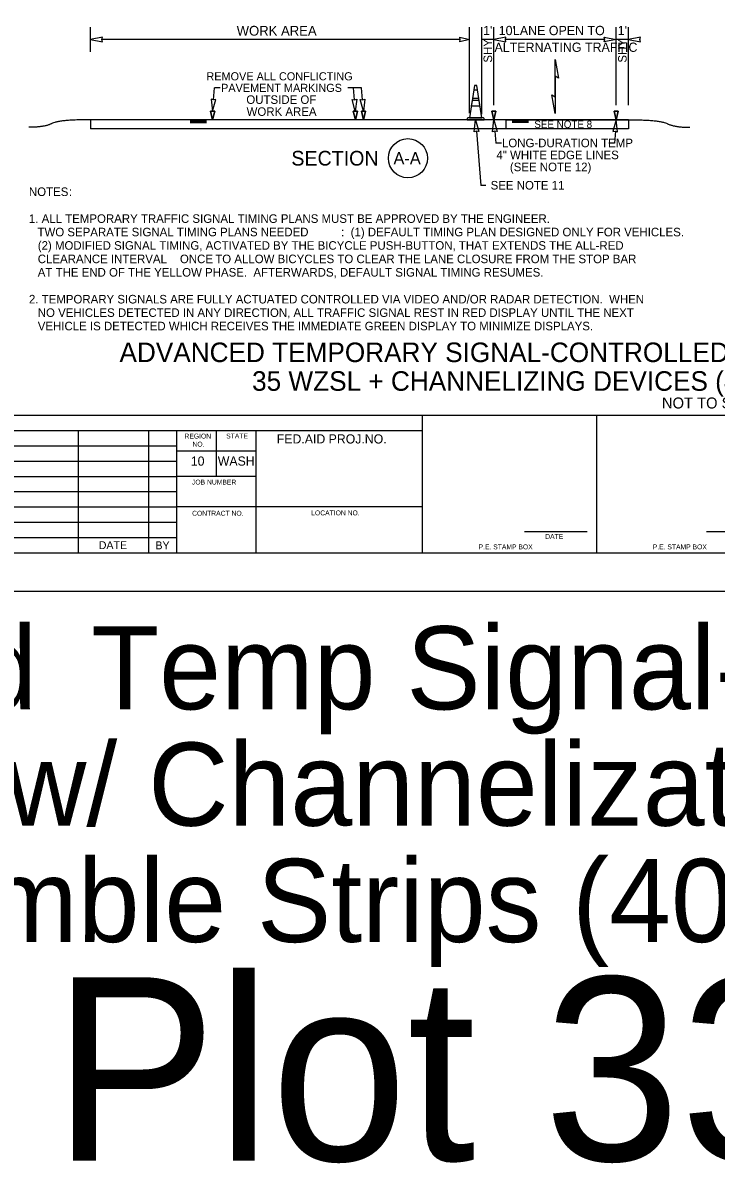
# Model space of a CAD drawing. Extents: x 99976 to 100136, y 99905 to 100011.
# Drawn here: x 100044.19 to 100049.86, y 99905.01 to 99914.34 of the extents above; entities that cross this region are included whole.
import ezdxf

# ---------------------------------------------------------------- set-up
doc = ezdxf.new("R2010")
doc.units = 0
for name, color, linetype in [('SH_DE_DetailHeading1Text', 7, 'Continuous'), ('SH_GI_GeneralNotesBodyText', 7, 'Continuous'), ('SH_GI_PlotLimits', 7, 'Continuous'), ('SH_GI_SheetBorder', 7, 'Continuous'), ('SH_GI_SheetLocationText', 7, 'Continuous'), ('SH_GI_SheetTextInCells', 7, 'Continuous'), ('TR_WZ_TrafficConeElev', 7, 'Continuous'), ('TR_WZ_WorkZoneDetails', 7, 'Continuous'), ('TR_WZ_WorkZoneTextCurrent', 7, 'Continuous')]:
    doc.layers.add(name, color=color, linetype=linetype)

msp = doc.modelspace()

# ---------------------------------------------------------------- linework, layer by layer
at = {"layer": 'SH_GI_PlotLimits'}
msp.add_lwpolyline([(100039.0625, 99909.6875), (100056.0625, 99909.6875), (100056.0625, 99920.6875), (100039.0625, 99920.6875)], close=True, dxfattribs=at)
at = {"layer": 'SH_GI_SheetBorder'}
for p, q in [((100040, 99911.1259), (100055.75, 99911.1259)), ((100047.4566, 99910), (100047.4566, 99911.1259)), ((100048.8828, 99910), (100048.8828, 99911.1259)), ((100040, 99911.0008), (100047.4566, 99911.0008)), ((100044.641, 99911.0008), (100044.641, 99910)), ((100045.2164, 99911.0008), (100045.2164, 99910)), ((100045.4451, 99911.0008), (100045.4451, 99910)), ((100045.7719, 99910.6255), (100045.7719, 99911.0008)), ((100046.0956, 99910), (100046.0956, 99911.0008)), ((100042.1821, 99910.8757), (100045.4466, 99910.8757)), ((100046.0958, 99910.831), (100045.4466, 99910.831)), ((100042.1821, 99910.7506), (100045.4466, 99910.7506)), ((100040, 99910.6255), (100045.4466, 99910.6255)), ((100046.0958, 99910.6255), (100045.4466, 99910.6255)), ((100040, 99910.5004), (100045.4466, 99910.5004)), ((100040, 99910.3753), (100045.4466, 99910.3753)), ((100047.4566, 99910.3753), (100045.4466, 99910.3753)), ((100040, 99910.2502), (100045.4466, 99910.2502)), ((100048.2903, 99910.1733), (100048.802, 99910.1733)), ((100049.7797, 99910.1733), (100050.2914, 99910.1733)), ((100040, 99910.1251), (100045.4466, 99910.1251)), ((100040, 99910), (100055.75, 99910))]:
    msp.add_line(p, q, dxfattribs=at)
at = {"layer": 'TR_WZ_TrafficConeElev'}
for p, q in [((100047.8754, 99913.7863), (100047.8655, 99913.7213)), ((100047.8655, 99913.7213), (100047.9156, 99913.7213)), ((100047.9057, 99913.7863), (100047.8754, 99913.7863)), ((100047.9156, 99913.7213), (100047.9057, 99913.7863)), ((100047.8624, 99913.7013), (100047.8555, 99913.6563)), ((100047.8555, 99913.6563), (100047.9256, 99913.6563)), ((100047.9187, 99913.7013), (100047.8624, 99913.7013)), ((100047.9256, 99913.6563), (100047.9187, 99913.7013)), ((100047.8262, 99913.5588), (100047.8212, 99913.5538)), ((100047.8212, 99913.5538), (100047.8212, 99913.5438)), ((100047.8212, 99913.5438), (100047.9599, 99913.5438)), ((100047.8405, 99913.5588), (100047.8262, 99913.5588)), ((100047.9599, 99913.5538), (100047.9549, 99913.5588)), ((100047.9599, 99913.5438), (100047.9599, 99913.5538))]:
    msp.add_line(p, q, dxfattribs=at)
msp.add_lwpolyline([(100047.8405, 99913.5588), (100047.9405, 99913.5588), (100047.8999, 99913.8238), (100047.8812, 99913.8238)], close=True, dxfattribs=at)
msp.add_lwpolyline([(100047.8405, 99913.5588), (100047.9405, 99913.5588), (100047.8999, 99913.8238), (100047.8812, 99913.8238)], close=True, dxfattribs=at)
msp.add_lwpolyline([(100047.9549, 99913.5588), (100047.9405, 99913.5588), (100047.8405, 99913.5588)], dxfattribs=at)
at = {"layer": 'TR_WZ_WorkZoneDetails'}
for p, q in [((100044.7405, 99914.0999), (100044.7405, 99914.2999)), ((100047.8405, 99913.5988), (100047.8405, 99914.2999)), ((100047.9405, 99913.5888), (100047.9405, 99914.2999)), ((100048.0405, 99913.6636), (100048.0405, 99914.2999)), ((100049.0405, 99913.6636), (100049.0405, 99914.2999)), ((100049.1405, 99913.6636), (100049.1405, 99914.2999)), ((100047.7656, 99914.1999), (100044.8342, 99914.1999)), ((100048.0405, 99914.1999), (100047.9405, 99914.1999)), ((100048.9468, 99914.1999), (100048.1343, 99914.1999)), ((100049.1405, 99914.1999), (100049.0405, 99914.1999)), ((100048.5405, 99913.9003), (100048.5405, 99913.7315)), ((100048.5405, 99913.7315), (100048.5405, 99913.9003)), ((100045.7479, 99913.7071), (100045.7557, 99913.8046)), ((100045.8018, 99913.8046), (100045.7557, 99913.8046)), ((100046.9586, 99913.8046), (100046.8458, 99913.8046)), ((100046.8997, 99913.7071), (100046.8919, 99913.8046)), ((100046.9664, 99913.7071), (100046.9586, 99913.8046)), ((100044.7405, 99913.5438), (100044.7405, 99913.4688)), ((100049.1405, 99913.5438), (100044.7405, 99913.5438)), ((100045.5575, 99913.5386), (100045.6905, 99913.5386)), ((100045.5575, 99913.533), (100045.6905, 99913.533)), ((100045.5575, 99913.5273), (100045.6905, 99913.5273)), ((100045.5575, 99913.5221), (100045.6905, 99913.5221)), ((100048.3235, 99913.5382), (100048.1905, 99913.5382)), ((100048.3235, 99913.5326), (100048.1905, 99913.5326)), ((100048.3235, 99913.5269), (100048.1905, 99913.5269)), ((100048.3235, 99913.5217), (100048.1905, 99913.5217)), ((100049.1405, 99913.5438), (100049.1405, 99913.4688)), ((100049.1405, 99913.4688), (100044.7405, 99913.4688)), ((100047.898, 99913.4504), (100047.9333, 99913.0068)), ((100048.048, 99913.4504), (100048.0557, 99913.3528)), ((100049.0331, 99913.4504), (100049.0253, 99913.3528)), ((100048.1019, 99913.3528), (100048.0557, 99913.3528)), ((100049.0253, 99913.3528), (100048.9792, 99913.3528)), ((100047.9733, 99913.0068), (100047.9333, 99913.0068))]:
    msp.add_line(p, q, dxfattribs=at)
for points in [[(100044.7405, 99914.1999), (100044.8388, 99914.1806), (100044.8342, 99914.1999), (100044.8388, 99914.2192)], [(100047.8405, 99914.1999), (100047.7619, 99914.1806), (100047.7656, 99914.1999), (100047.7619, 99914.2192)], [(100048.0405, 99914.1999), (100048.1388, 99914.1806), (100048.1343, 99914.1999), (100048.1388, 99914.2192)], [(100049.0405, 99914.1999), (100048.9423, 99914.1806), (100048.9468, 99914.1999), (100048.9423, 99914.2192)], [(100049.1405, 99914.1999), (100049.2388, 99914.1806), (100049.2343, 99914.1999), (100049.2388, 99914.2192)], [(100048.5405, 99914.0379), (100048.5675, 99913.8847), (100048.5405, 99913.9003)], [(100045.7405, 99913.6136), (100045.7674, 99913.7101), (100045.7479, 99913.7071), (100045.729, 99913.7131)], [(100046.9071, 99913.6136), (100046.8802, 99913.7101), (100046.8998, 99913.7071), (100046.9186, 99913.7131)], [(100046.9738, 99913.6136), (100046.9469, 99913.7101), (100046.9665, 99913.7071), (100046.9853, 99913.7131)], [(100048.5405, 99913.5939), (100048.5135, 99913.7471), (100048.5405, 99913.7315)], [(100045.7405, 99913.5438), (100045.7238, 99913.6136), (100045.7572, 99913.6136)], [(100046.9072, 99913.5438), (100046.8905, 99913.6136), (100046.9238, 99913.6136)], [(100046.9739, 99913.5438), (100046.9572, 99913.6136), (100046.9905, 99913.6136)], [(100048.0405, 99913.5438), (100048.0238, 99913.6136), (100048.0572, 99913.6136)], [(100049.0405, 99913.5438), (100049.0238, 99913.6136), (100049.0572, 99913.6136)], [(100047.8905, 99913.5438), (100047.9175, 99913.4474), (100047.8979, 99913.4504), (100047.8791, 99913.4443)], [(100048.0405, 99913.5438), (100048.0675, 99913.4474), (100048.0479, 99913.4504), (100048.0291, 99913.4443)], [(100048.1405, 99913.5438), (100049.1405, 99913.5438), (100049.1405, 99913.4688), (100048.1405, 99913.4688)], [(100048.1405, 99913.5438), (100049.1405, 99913.5438), (100049.1405, 99913.4688), (100048.1405, 99913.4688)], [(100049.0405, 99913.5438), (100049.0136, 99913.4474), (100049.0331, 99913.4504), (100049.052, 99913.4443)]]:
    msp.add_lwpolyline(points, close=True, dxfattribs=at)
for points in [[(100045.7572, 99913.6136), (100045.7238, 99913.6136), (100045.7405, 99913.5438), (100045.7572, 99913.6136)], [(100046.9238, 99913.6136), (100046.8905, 99913.6136), (100046.9072, 99913.5438), (100046.9238, 99913.6136)], [(100046.9905, 99913.6136), (100046.9572, 99913.6136), (100046.9739, 99913.5438), (100046.9905, 99913.6136)], [(100048.0572, 99913.6136), (100048.0238, 99913.6136), (100048.0405, 99913.5438), (100048.0572, 99913.6136)], [(100049.0572, 99913.6136), (100049.0238, 99913.6136), (100049.0405, 99913.5438), (100049.0572, 99913.6136)]]:
    msp.add_lwpolyline(points, dxfattribs=at)
msp.add_circle((100047.3371, 99913.2289), 0.16, dxfattribs=at)
for points in [[(100044.7405, 99913.5438), (100044.4893, 99913.5438), (100044.3639, 99913.4817), (100044.2384, 99913.4817)], [(100049.1405, 99913.5438), (100049.3917, 99913.544), (100049.5172, 99913.4819), (100049.6427, 99913.482)]]:
    msp.add_open_spline(points, degree=2, dxfattribs=at)

# ---------------------------------------------------------------- texts
at = {"layer": 'SH_DE_DetailHeading1Text'}
for s, height, p in [('ADVANCED TEMPORARY SIGNAL-CONTROLLED ALTERNATING 1-LANE, 2-WAY TRAFFIC', 0.16, (100044.9788, 99911.5606)), ('35 WZSL + CHANNELIZING DEVICES (40 MPH HIGHWAYS, 8+ DAYS)', 0.16, (100046.0628, 99911.3259)), ('NOT TO SCALE', 0.09, (100049.4141, 99911.1809))]:
    msp.add_text(s, height=height, rotation=360, dxfattribs=at).set_placement(p)
at = {"layer": 'SH_GI_GeneralNotesBodyText'}
for s, p in [('NOTES', (100044.2384, 99912.9196)), (':', (100044.5659, 99912.9196)), ('1. ALL TEMPORARY TRAFFIC SIGNAL TIMING PLANS MUST BE APPROVED BY THE ENGINEER.', (100044.2384, 99912.6998)), ('TWO SEPARATE SIGNAL TIMING PLANS NEEDED', (100044.3084, 99912.5899)), (':  (1) DEFAULT TIMING PLAN DESIGNED ONLY FOR VEHICLES. ', (100046.7909, 99912.5899)), ('(2) MODIFIED SIGNAL TIMING, ACTIVATED BY THE BICYCLE PUSH-BUTTON, THAT EXTENDS THE ALL-RED ', (100044.3106, 99912.48)), ('CLEARANCE INTERVAL ', (100044.3106, 99912.3701)), ('ONCE', (100045.4729, 99912.3701)), (' TO ALLOW BICYCLES TO CLEAR THE LANE CLOSURE FROM THE STOP BAR ', (100045.7357, 99912.3701)), ('AT THE END OF THE YELLOW PHASE.  AFTERWARDS, DEFAULT SIGNAL TIMING RESUMES.', (100044.3106, 99912.2602)), ('2. TEMPORARY SIGNALS ARE FULLY ACTUATED CONTROLLED VIA VIDEO AND/OR RADAR DETECTION.  WHEN ', (100044.2384, 99912.0404)), ('NO VEHICLES DETECTED IN ANY DIRECTION, ALL TRAFFIC SIGNAL REST IN RED DISPLAY UNTIL THE NEXT ', (100044.3106, 99911.9305)), ('VEHICLE IS DETECTED WHICH RECEIVES THE IMMEDIATE GREEN DISPLAY TO MINIMIZE DISPLAYS.', (100044.3106, 99911.8206))]:
    msp.add_text(s, height=0.07, rotation=360, dxfattribs=at).set_placement(p)
at = {"layer": 'SH_GI_SheetLocationText'}
for s, height, p in [('Advanced', 0.68, (100040.2607, 99908.7191)), (' Temp Signal-Controlled', 0.68, (100044.4951, 99908.7191)), ('Alt Traffic w/ Channelization Devices', 0.68, (100039.9592, 99907.7671)), ('& Rumble Strips (40 mph)', 0.68, (100041.8582, 99906.8151)), ('Plot 33', 1.5, (100044.4341, 99905.0267))]:
    msp.add_text(s, height=height, dxfattribs=at).set_placement(p)
at = {"layer": 'SH_GI_SheetTextInCells'}
for s, height, p in [('REGION', 0.04003, (100045.5099, 99910.9352)), ('NO.', 0.04003, (100045.5752, 99910.869)), ('STATE', 0.04003, (100045.8511, 99910.9357)), ('FED.AID PROJ.NO.', 0.07506, (100046.2652, 99910.8945)), ('10', 0.07506, (100045.5621, 99910.7131)), ('WASH', 0.07506, (100045.7826, 99910.7131)), ('JOB NUMBER', 0.04003, (100045.5712, 99910.5587)), ('LOCATION NO.', 0.040032, (100046.5465, 99910.3067)), ('CONTRACT NO.', 0.040032, (100045.5725, 99910.3037)), ('DATE', 0.06505, (100044.8091, 99910.03)), ('BY', 0.06505, (100045.2725, 99910.0285)), ('P.E. STAMP BOX', 0.040032, (100047.915, 99910.0286)), ('DATE', 0.04003, (100048.4597, 99910.1141)), ('P.E. STAMP BOX', 0.040032, (100049.339, 99910.0286))]:
    msp.add_text(s, height=height, dxfattribs=at).set_placement(p)
at = {"layer": 'TR_WZ_WorkZoneDetails'}
for s, height, p in [('WORK AREA', 0.08, (100045.937, 99914.2319)), ("1'", 0.076, (100047.9525, 99914.2359)), ("10'", 0.076, (100048.0794, 99914.2359)), (' LANE OPEN TO', 0.076, (100048.1674, 99914.2359)), ("1'", 0.076, (100049.0522, 99914.2359)), ('ALTERNATING TRAFFIC', 0.076, (100048.0449, 99914.0991))]:
    msp.add_text(s, height=height, dxfattribs=at).set_placement(p)
for s, height, rotation, p in [('SHY', 0.07, 90, (100048.0255, 99914.0112)), ('SHY', 0.07, 90, (100049.1255, 99914.0112)), ('SECTION', 0.12, 360, (100046.384, 99913.1689)), ('A-A', 0.1, 360, (100047.2192, 99913.1789))]:
    msp.add_text(s, height=height, rotation=rotation, dxfattribs=at).set_placement(p)
at = {"layer": 'TR_WZ_WorkZoneTextCurrent'}
for s, height, p in [('REMOVE ALL CONFLICTING', 0.0665, (100045.6895, 99913.8659)), ('PAVEMENT MARKINGS', 0.0665, (100045.8095, 99913.7714)), ('OUTSIDE OF', 0.07, (100046.016, 99913.6734)), ('WORK AREA', 0.07, (100046.018, 99913.5754)), ('SEE NOTE 8', 0.06, (100048.3705, 99913.4763)), ('LONG-DURATION TEMP', 0.07, (100048.1059, 99913.3188)), ('4" WHITE EDGE LINES', 0.07, (100048.0607, 99913.2208)), ('(SEE NOTE 12)', 0.07, (100048.171, 99913.1228)), ('SEE NOTE 11', 0.07, (100048.0133, 99912.9728))]:
    msp.add_text(s, height=height, dxfattribs=at).set_placement(p)

doc.saveas('drawing.dxf')
